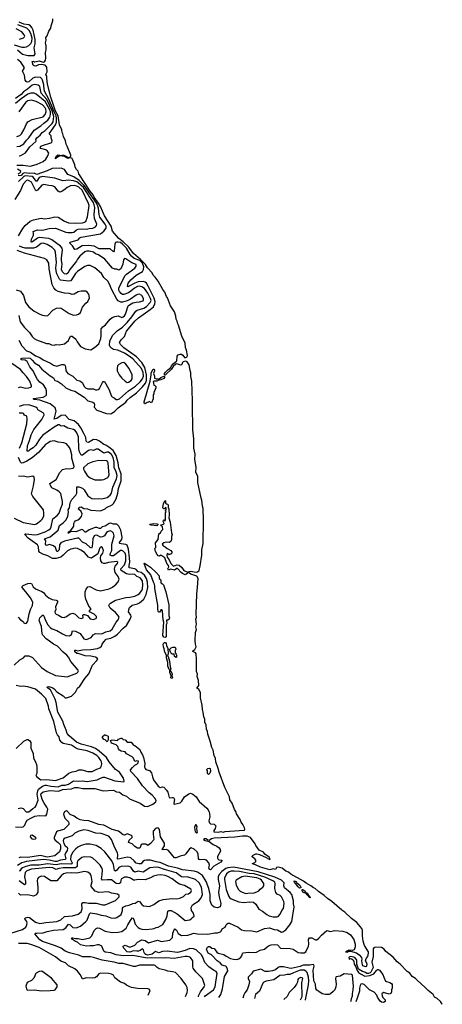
# Model space of a CAD drawing. Extents: x 1443846 to 1577407, y 839182 to 927291.
# Tile 320 of 535: x 1551325 to 1557457, y 839182 to 853483. Entities that reach past the tile are written whole.
import ezdxf

# ---------------------------------------------------------------- set-up
doc = ezdxf.new("R2010")
doc.units = 0

msp = doc.modelspace()

# ---------------------------------------------------------------- linework, layer by layer
at = {"layer": '0CON20XD'}
for points in [[(1554075, 841973), (1554081, 841955), (1554083, 841905), (1554071, 841845), (1554078, 841818), (1554095, 841802), (1554148, 841798), (1554170, 841775), (1554162, 841738), (1554143, 841707), (1554142, 841685), (1554205, 841682), (1554245, 841690), (1554275, 841681), (1554307, 841693), (1554575, 841711), (1554586, 841714), (1554590, 841725), (1554589, 841745), (1554565, 841793), (1554540, 841830), (1554525, 841868), (1554470, 841950), (1554461, 841985), (1554442, 842012), (1554406, 842105), (1554374, 842154), (1554368, 842195), (1554300, 842330), (1554218, 842552), (1554207, 842605), (1554172, 842705), (1554165, 842754), (1554148, 842798), (1554130, 842875), (1554111, 842911), (1554090, 843005), (1554056, 843106), (1554052, 843145), (1554037, 843177), (1554030, 843235), (1554011, 843281), (1554011, 843325), (1553997, 843357), (1553988, 843425), (1553975, 843465), (1553972, 843525), (1553949, 843635), (1553946, 843705), (1553925, 843760), (1553893, 843775), (1553915, 843796), (1553925, 843815), (1553917, 843885), (1553901, 843945), (1553906, 843975), (1553892, 844015), (1553889, 844065), (1553892, 844195), (1553886, 844275), (1553875, 844289), (1553838, 844305), (1553838, 844315), (1553866, 844334), (1553886, 844375), (1553874, 844414), (1553872, 844465), (1553877, 844585), (1553888, 844625), (1553880, 844665), (1553890, 844705), (1553883, 844775), (1553890, 844805), (1553884, 844845), (1553895, 845145), (1553907, 845235), (1553915, 845365), (1553895, 845399), (1553810, 845430), (1553775, 845455), (1553735, 845423), (1553725, 845422), (1553685, 845441), (1553670, 845455), (1553615, 845512), (1553605, 845514), (1553570, 845490), (1553515, 845502), (1553485, 845486), (1553475, 845505), (1553487, 845535), (1553485, 845555), (1553461, 845585), (1553431, 845665), (1553375, 845706), (1553355, 845692), (1553335, 845698), (1553318, 845715), (1553295, 845760), (1553288, 845805), (1553300, 845815), (1553302, 845828), (1553294, 845885), (1553335, 845935), (1553346, 846015), (1553368, 846032), (1553378, 846055), (1553400, 846080), (1553395, 846115), (1553371, 846135), (1553377, 846145), (1553410, 846155), (1553420, 846165), (1553408, 846195), (1553410, 846215), (1553415, 846220), (1553435, 846200), (1553442, 846218), (1553440, 846325), (1553450, 846335), (1553440, 846345), (1553440, 846355), (1553450, 846365), (1553450, 846395), (1553442, 846398), (1553425, 846378), (1553415, 846378), (1553404, 846395), (1553413, 846455), (1553435, 846500), (1553440, 846495), (1553442, 846462), (1553455, 846450), (1553468, 846448), (1553480, 846435), (1553480, 846395), (1553488, 846385), (1553492, 846285), (1553488, 846248), (1553506, 846186), (1553528, 846028), (1553538, 846005), (1553528, 845975), (1553528, 845935), (1553517, 845903), (1553495, 845888), (1553455, 845897), (1553414, 845886), (1553393, 845865), (1553405, 845842), (1553435, 845828), (1553465, 845802), (1553520, 845775), (1553532, 845755), (1553530, 845735), (1553518, 845722), (1553505, 845720), (1553495, 845710), (1553465, 845730), (1553460, 845705), (1553466, 845675), (1553496, 845636), (1553517, 845585), (1553555, 845548), (1553607, 845563), (1553639, 845559), (1553679, 845529), (1553708, 845485), (1553765, 845459), (1553775, 845457), (1553782, 845468), (1553805, 845474), (1553885, 845458), (1553905, 845463), (1553928, 845485), (1553945, 845551), (1553967, 845705), (1553967, 845783), (1553987, 845875), (1553990, 846215), (1553988, 846385), (1553977, 846417), (1553969, 846505), (1553957, 846535), (1553912, 846762), (1553909, 846855), (1553883, 846905), (1553887, 846985), (1553867, 847095), (1553869, 847175), (1553852, 847262), (1553852, 847395), (1553836, 847525), (1553830, 847895), (1553829, 848145), (1553822, 848175), (1553822, 848235), (1553810, 848305), (1553808, 848355), (1553797, 848387), (1553785, 848469), (1553756, 848516), (1553735, 848525), (1553699, 848515), (1553689, 848505), (1553676, 848474), (1553665, 848466), (1553605, 848483), (1553591, 848479), (1553552, 848448), (1553526, 848405), (1553445, 848330), (1553435, 848322), (1553425, 848325), (1553427, 848345), (1553441, 848365), (1553473, 848397), (1553520, 848430), (1553528, 848455), (1553553, 848487), (1553605, 848530), (1553612, 848595), (1553624, 848616), (1553655, 848626), (1553675, 848624), (1553692, 848612), (1553716, 848576), (1553735, 848578), (1553755, 848588), (1553759, 848605), (1553745, 848685), (1553733, 848723), (1553724, 848785), (1553679, 848889), (1553631, 849045), (1553618, 849068), (1553611, 849105), (1553594, 849135), (1553590, 849175), (1553569, 849239), (1553515, 849325), (1553470, 849445), (1553455, 849465), (1553431, 849525), (1553400, 849565), (1553334, 849685), (1553291, 849745), (1553263, 849773), (1553245, 849806), (1553180, 849880), (1553148, 849928), (1553080, 850000), (1552977, 850087), (1552909, 850179), (1552827, 850257), (1552765, 850305), (1552671, 850411), (1552650, 850485), (1552554, 850635), (1552498, 850768), (1552470, 850820), (1552407, 850905), (1552389, 850939), (1552345, 850993), (1552184, 851244), (1552175, 851283), (1552149, 851309), (1552131, 851341), (1552125, 851376), (1552092, 851455), (1552085, 851466), (1552051, 851481), (1552065, 851499), (1552066, 851515), (1552015, 851645), (1551998, 851675), (1551991, 851725), (1551961, 851785), (1551952, 851825), (1551940, 851845), (1551937, 851885), (1551901, 851955), (1551882, 852085), (1551844, 852155), (1551775, 852360), (1551727, 852545), (1551716, 852636), (1551718, 852665), (1551706, 852685), (1551722, 852728), (1551716, 852796), (1551695, 852821), (1551635, 852830), (1551595, 852827), (1551560, 852810), (1551534, 852814), (1551522, 852825), (1551505, 852877), (1551525, 852880), (1551535, 852870), (1551545, 852870), (1551605, 852885), (1551665, 852864), (1551685, 852872), (1551697, 852893), (1551704, 852925), (1551698, 853005), (1551707, 853045), (1551707, 853105), (1551697, 853145), (1551709, 853185), (1551704, 853226), (1551725, 853250), (1551746, 853315), (1551775, 853362), (1551780, 853395), (1551807, 853465), (1551804, 853494)], [(1551246, 853116), (1551355, 853085), (1551395, 853083), (1551425, 853090), (1551455, 853110), (1551485, 853136), (1551500, 853165), (1551504, 853215), (1551487, 853285), (1551463, 853325), (1551428, 853358), (1551298, 853408)], [(1551321, 853201), (1551381, 853219), (1551395, 853235), (1551397, 853245), (1551388, 853265), (1551355, 853305), (1551275, 853352)], [(1551295, 853043), (1551365, 852983), (1551445, 852964), (1551521, 852961), (1551535, 852965), (1551547, 852985), (1551535, 853075), (1551548, 853132), (1551550, 853195), (1551519, 853329), (1551501, 853371), (1551480, 853395), (1551455, 853409), (1551385, 853418), (1551315, 853449)], [(1551285, 851372), (1551375, 851371), (1551475, 851356), (1551528, 851372), (1551576, 851385), (1551665, 851423), (1551705, 851457), (1551735, 851505), (1551745, 851545), (1551729, 851575), (1551705, 851591), (1551631, 851611), (1551621, 851625), (1551637, 851645), (1551655, 851655), (1551776, 851694), (1551789, 851705), (1551794, 851725), (1551779, 851765), (1551782, 851795), (1551753, 851825), (1551846, 851954), (1551858, 851995), (1551860, 852055), (1551854, 852085), (1551824, 852144), (1551749, 852329), (1551689, 852435), (1551681, 852465), (1551675, 852535), (1551654, 852605), (1551644, 852625), (1551625, 852642), (1551555, 852649), (1551515, 852632), (1551455, 852579), (1551435, 852578), (1551418, 852585), (1551402, 852605), (1551393, 852675), (1551365, 852735), (1551391, 852775), (1551388, 852795), (1551340, 852865), (1551293, 852903)], [(1551315, 851507), (1551339, 851511), (1551410, 851550), (1551472, 851635), (1551560, 851715), (1551565, 851725), (1551560, 851745), (1551572, 851765), (1551623, 851805), (1551653, 851845), (1551695, 851876), (1551795, 851974), (1551810, 852000), (1551820, 852075), (1551795, 852157), (1551717, 852325), (1551638, 852418), (1551615, 852511), (1551593, 852533), (1551545, 852542), (1551505, 852533), (1551437, 852473), (1551382, 852435), (1551344, 852395), (1551265, 852338)], [(1551285, 851642), (1551325, 851645), (1551385, 851680), (1551425, 851735), (1551457, 851765), (1551533, 851877), (1551629, 851941), (1551675, 851982), (1551735, 852025), (1551763, 852067), (1551773, 852107), (1551770, 852145), (1551755, 852184), (1551695, 852294), (1551565, 852400), (1551535, 852415), (1551485, 852414), (1551445, 852402), (1551345, 852333), (1551265, 852266)], [(1551285, 851787), (1551325, 851802), (1551349, 851825), (1551385, 851881), (1551421, 851969), (1551442, 851998), (1551505, 852033), (1551665, 852074), (1551696, 852105), (1551709, 852145), (1551705, 852185), (1551695, 852205), (1551657, 852245), (1551565, 852297), (1551495, 852316), (1551445, 852306), (1551413, 852285), (1551314, 852145)], [(1551845, 851460), (1551844, 851475), (1551857, 851505), (1551885, 851518), (1551904, 851515), (1551905, 851510), (1551935, 851517), (1551966, 851515), (1552044, 851475), (1552025, 851468), (1551976, 851496), (1551905, 851505), (1551861, 851479), (1551845, 851460)], [(1551591, 847989), (1551665, 848000), (1551711, 848025), (1551715, 848035), (1551712, 848095), (1551702, 848125), (1551669, 848179), (1551615, 848218), (1551583, 848255), (1551516, 848386), (1551472, 848442), (1551435, 848521), (1551405, 848536), (1551347, 848545), (1551341, 848555), (1551361, 848569), (1551449, 848571), (1551475, 848565), (1551505, 848540), (1551539, 848499), (1551595, 848465), (1551645, 848409), (1551765, 848309), (1551813, 848283), (1551835, 848241), (1551875, 848232), (1551931, 848195), (1551995, 848138), (1552066, 848104), (1552127, 848087), (1552262, 848002), (1552315, 847949), (1552386, 847926), (1552404, 847915), (1552410, 847895), (1552404, 847855), (1552445, 847813), (1552585, 847763), (1552635, 847758), (1552655, 847763), (1552707, 847795), (1552755, 847845), (1552865, 847930), (1552884, 847955), (1552929, 847995), (1553018, 848062), (1553105, 848149), (1553149, 848205), (1553165, 848245), (1553167, 848325), (1553140, 848430), (1553097, 848505), (1553018, 848588), (1552838, 848715), (1552788, 848765), (1552773, 848795), (1552795, 848835), (1552845, 848884), (1552875, 848958), (1552999, 849111), (1553047, 849155), (1553218, 849275), (1553265, 849315), (1553288, 849355), (1553292, 849385), (1553278, 849438), (1553190, 849615), (1553165, 849654), (1553145, 849670), (1553119, 849679), (1553045, 849675), (1552995, 849655), (1552905, 849606), (1552895, 849602), (1552887, 849607), (1552901, 849655), (1552938, 849705), (1553016, 849774), (1553106, 849825), (1553122, 849855), (1553124, 849895), (1553105, 849945), (1553069, 849985), (1552985, 850015), (1552949, 850049), (1552927, 850075), (1552876, 850165), (1552817, 850225), (1552785, 850245), (1552755, 850252), (1552735, 850253), (1552716, 850245), (1552707, 850225), (1552695, 850125), (1552685, 850110), (1552635, 850154), (1552477, 850155), (1552405, 850192), (1552327, 850203), (1552232, 850198), (1552155, 850151), (1552125, 850144), (1552090, 850200), (1552051, 850235), (1552059, 850251), (1552175, 850285), (1552199, 850315), (1552215, 850324), (1552496, 850374), (1552547, 850413), (1552577, 850453), (1552577, 850485), (1552567, 850515), (1552487, 850617), (1552477, 850655), (1552470, 850745), (1552445, 850812), (1552260, 851075), (1552186, 851146), (1552109, 851199), (1552023, 851235), (1551975, 851305), (1551925, 851326), (1551795, 851324), (1551722, 851288), (1551575, 851234), (1551535, 851253), (1551461, 851249), (1551395, 851257), (1551371, 851249), (1551345, 851219), (1551326, 851216), (1551302, 851222)], [(1551301, 851245), (1551336, 851264), (1551342, 851285), (1551294, 851314)], [(1551310, 848830), (1551355, 848747), (1551423, 848673), (1551482, 848652), (1551555, 848602), (1551615, 848579), (1551665, 848542), (1551773, 848493), (1551815, 848467), (1551865, 848453), (1551935, 848476), (1551975, 848475), (1551991, 848445), (1551994, 848384), (1552025, 848346), (1552095, 848306), (1552156, 848246), (1552195, 848236), (1552232, 848212), (1552265, 848151), (1552278, 848138), (1552315, 848123), (1552395, 848124), (1552425, 848109), (1552445, 848106), (1552465, 848112), (1552482, 848128), (1552525, 848213), (1552535, 848226), (1552555, 848230), (1552620, 848115), (1552655, 848014), (1552665, 848004), (1552695, 847993), (1552725, 847968), (1552746, 847966), (1552772, 847975), (1552905, 848091), (1553005, 848160), (1553075, 848224), (1553105, 848265), (1553120, 848305), (1553115, 848359), (1553094, 848415), (1552964, 848555), (1552898, 848608), (1552845, 848642), (1552748, 848682), (1552685, 848693), (1552655, 848713), (1552635, 848734), (1552628, 848755), (1552634, 848815), (1552672, 848898), (1552737, 848963), (1552815, 849018), (1552885, 849085), (1552952, 849165), (1553011, 849249), (1553028, 849262), (1553125, 849295), (1553165, 849319), (1553220, 849375), (1553230, 849405), (1553223, 849435), (1553185, 849512), (1553135, 849578), (1553095, 849605), (1553065, 849612), (1553035, 849607), (1552990, 849585), (1552938, 849542), (1552903, 849517), (1552835, 849492), (1552815, 849491), (1552795, 849504), (1552774, 849535), (1552765, 849555), (1552765, 849585), (1552849, 849761), (1552874, 849786), (1552993, 849875), (1553017, 849905), (1553015, 849926), (1552951, 849951), (1552865, 850011), (1552846, 850014), (1552833, 849995), (1552820, 849930), (1552794, 849865), (1552765, 849846), (1552735, 849858), (1552705, 849858), (1552671, 849875), (1552559, 850005), (1552466, 850066), (1552423, 850083), (1552395, 850107), (1552335, 850122), (1552295, 850119), (1552270, 850110), (1552195, 850050), (1552163, 850007), (1552149, 849975), (1552054, 849855), (1552025, 849801), (1552005, 849785), (1551975, 849791), (1551945, 849822), (1551932, 849855), (1551943, 849933), (1551932, 849985), (1551931, 850025), (1551945, 850135), (1551939, 850165), (1551915, 850195), (1551792, 850285), (1551745, 850304), (1551605, 850319), (1551581, 850309), (1551511, 850255), (1551495, 850250), (1551490, 850255), (1551497, 850295), (1551526, 850355), (1551527, 850377), (1551518, 850405), (1551585, 850433), (1551645, 850425), (1551675, 850432), (1551752, 850452), (1551845, 850457), (1551995, 850397), (1552025, 850390), (1552085, 850391), (1552111, 850399), (1552151, 850429), (1552175, 850439), (1552227, 850447), (1552295, 850441), (1552335, 850452), (1552385, 850456), (1552424, 850475), (1552440, 850495), (1552442, 850515), (1552411, 850595), (1552406, 850655), (1552413, 850755), (1552406, 850795), (1552389, 850835), (1552249, 851045), (1552175, 851115), (1552155, 851128), (1552105, 851143), (1552035, 851151), (1551952, 851142), (1551835, 851179), (1551655, 851207), (1551605, 851189), (1551575, 851138), (1551565, 851137), (1551525, 851189), (1551505, 851204), (1551405, 851217), (1551385, 851207), (1551308, 851135)], [(1551307, 850345), (1551368, 850452), (1551405, 850496), (1551475, 850557), (1551525, 850577), (1551635, 850601), (1551685, 850591), (1551755, 850600), (1551835, 850621), (1551885, 850613), (1551974, 850555), (1552035, 850534), (1552135, 850526), (1552235, 850533), (1552265, 850541), (1552285, 850554), (1552308, 850622), (1552332, 850785), (1552324, 850815), (1552230, 851005), (1552185, 851050), (1552155, 851065), (1552115, 851073), (1552061, 851069), (1552013, 851047), (1551983, 851023), (1551935, 850986), (1551905, 850979), (1551883, 850993), (1551832, 851055), (1551795, 851069), (1551745, 851073), (1551675, 851091), (1551645, 851081), (1551585, 851009), (1551565, 850998), (1551555, 851005), (1551495, 851121), (1551464, 851145), (1551445, 851151), (1551425, 851149), (1551373, 851095), (1551336, 851004), (1551255, 850872)], [(1552825, 849165), (1552845, 849180), (1552862, 849205), (1552899, 849325), (1552916, 849344), (1552965, 849371), (1553015, 849382), (1553065, 849385), (1553115, 849401), (1553122, 849415), (1553122, 849435), (1553095, 849477), (1553065, 849495), (1553035, 849492), (1553015, 849484), (1552934, 849426), (1552885, 849399), (1552815, 849381), (1552792, 849382), (1552752, 849402), (1552732, 849422), (1552660, 849560), (1552623, 849653), (1552602, 849685), (1552545, 849740), (1552512, 849795), (1552415, 849879), (1552345, 849914), (1552310, 849915), (1552272, 849898), (1552165, 849825), (1552135, 849795), (1552065, 849690), (1552035, 849684), (1551915, 849702), (1551903, 849713), (1551864, 849794), (1551852, 849835), (1551850, 849880), (1551860, 849955), (1551845, 850109), (1551834, 850135), (1551794, 850175), (1551725, 850220), (1551665, 850239), (1551635, 850233), (1551570, 850180), (1551526, 850164), (1551405, 850166), (1551357, 850177), (1551324, 850195)], [(1551275, 849558), (1551335, 849541), (1551380, 849475), (1551411, 849375), (1551455, 849315), (1551535, 849252), (1551615, 849208), (1551655, 849191), (1551715, 849180), (1551735, 849188), (1551804, 849266), (1551860, 849295), (1551895, 849300), (1551925, 849293), (1552042, 849215), (1552104, 849194), (1552150, 849195), (1552178, 849205), (1552205, 849228), (1552234, 849306), (1552286, 849364), (1552315, 849392), (1552336, 849445), (1552328, 849495), (1552304, 849524), (1552285, 849538), (1552265, 849542), (1552215, 849542), (1552175, 849529), (1552117, 849497), (1552085, 849490), (1552045, 849504), (1551975, 849511), (1551885, 849536), (1551847, 849557), (1551818, 849588), (1551798, 849638), (1551750, 849865), (1551745, 849945), (1551716, 849995), (1551685, 850016), (1551395, 850090), (1551290, 850130)], [(1551310, 849185), (1551333, 849093), (1551395, 849014), (1551469, 848939), (1551504, 848884), (1551535, 848854), (1551570, 848835), (1551715, 848782), (1551745, 848778), (1551785, 848762), (1551825, 848758), (1551855, 848766), (1551895, 848762), (1551975, 848776), (1552033, 848825), (1552064, 848885), (1552085, 848888), (1552141, 848845), (1552157, 848805), (1552205, 848736), (1552275, 848701), (1552355, 848686), (1552410, 848720), (1552472, 848775), (1552502, 848855), (1552509, 848895), (1552506, 848995), (1552529, 849021), (1552571, 849049), (1552635, 849135), (1552665, 849159), (1552706, 849174), (1552755, 849180), (1552805, 849159), (1552825, 849165)], [(1551308, 848142), (1551335, 848150), (1551405, 848132), (1551455, 848137), (1551481, 848145), (1551494, 848155), (1551496, 848165), (1551472, 848235), (1551425, 848303), (1551373, 848353), (1551335, 848403), (1551210, 848490)], [(1552885, 848216), (1552905, 848220), (1552940, 848245), (1552956, 848265), (1552956, 848326), (1552912, 848415), (1552865, 848479), (1552835, 848503), (1552805, 848499), (1552762, 848475), (1552744, 848456), (1552737, 848415), (1552741, 848385), (1552770, 848325), (1552806, 848275), (1552855, 848232), (1552885, 848216)], [(1553145, 847903), (1553132, 847912), (1553131, 847935), (1553218, 848235), (1553232, 848325), (1553230, 848355), (1553260, 848405), (1553275, 848408), (1553279, 848385), (1553268, 848345), (1553279, 848305), (1553279, 848275), (1553304, 848266), (1553328, 848268), (1553345, 848260), (1553373, 848287), (1553415, 848304), (1553425, 848300), (1553426, 848284), (1553418, 848272), (1553375, 848251), (1553345, 848249), (1553315, 848234), (1553275, 848233), (1553262, 848228), (1553270, 848175), (1553288, 848168), (1553298, 848155), (1553298, 848135), (1553273, 848067), (1553272, 848048), (1553260, 848035), (1553262, 847975), (1553235, 847920), (1553205, 847940), (1553192, 847928), (1553175, 847923), (1553145, 847903)], [(1551304, 842026), (1551343, 842037), (1551376, 842026), (1551420, 841980), (1551455, 841979), (1551515, 842026), (1551550, 842045), (1551560, 842060), (1551594, 842145), (1551578, 842235), (1551587, 842283), (1551598, 842305), (1551655, 842349), (1551695, 842364), (1551715, 842366), (1551775, 842353), (1551885, 842341), (1551935, 842364), (1551985, 842366), (1552035, 842380), (1552105, 842426), (1552185, 842423), (1552235, 842430), (1552305, 842417), (1552448, 842442), (1552495, 842469), (1552535, 842481), (1552555, 842479), (1552705, 842428), (1552835, 842416), (1552842, 842425), (1552832, 842465), (1552775, 842553), (1552715, 842595), (1552625, 842705), (1552585, 842768), (1552480, 842860), (1552425, 842896), (1552365, 842922), (1552215, 842963), (1552150, 842990), (1552041, 843081), (1552012, 843115), (1552000, 843165), (1551964, 843244), (1551950, 843295), (1551880, 843425), (1551856, 843565), (1551839, 843615), (1551771, 843751), (1551720, 843785), (1551727, 843795), (1551745, 843796), (1551805, 843779), (1551826, 843765), (1551865, 843722), (1551954, 843664), (1551984, 843635), (1552004, 843634), (1552075, 843656), (1552133, 843717), (1552165, 843773), (1552195, 843804), (1552270, 843915), (1552327, 843983), (1552381, 844109), (1552446, 844175), (1552457, 844195), (1552450, 844210), (1552425, 844226), (1552355, 844239), (1552275, 844242), (1552175, 844276), (1552155, 844276), (1552124, 844304), (1552124, 844325), (1552137, 844327), (1552165, 844314), (1552235, 844330), (1552355, 844335), (1552455, 844349), (1552489, 844365), (1552514, 844385), (1552521, 844415), (1552545, 844449), (1552581, 844485), (1552597, 844493), (1552648, 844502), (1552703, 844527), (1552745, 844558), (1552825, 844645), (1552874, 844686), (1552926, 844774), (1552942, 844815), (1552939, 844835), (1552905, 844885), (1552906, 844914), (1552920, 844945), (1552959, 844981), (1553035, 845001), (1553061, 845015), (1553124, 845066), (1553161, 845135), (1553183, 845235), (1553179, 845315), (1553163, 845365), (1553136, 845415), (1553087, 845455), (1553046, 845466), (1553016, 845496), (1552995, 845507), (1552911, 845521), (1552911, 845555), (1552925, 845605), (1552918, 845668), (1552902, 845795), (1552885, 845850), (1552865, 845862), (1552795, 845868), (1552776, 845875), (1552769, 845885), (1552805, 845935), (1552810, 845965), (1552791, 846071), (1552764, 846125), (1552735, 846157), (1552685, 846158), (1552645, 846170), (1552625, 846168), (1552565, 846128), (1552523, 846115), (1552495, 846094), (1552485, 846091), (1552445, 846107), (1552422, 846108), (1552335, 846075), (1552285, 846038), (1552275, 846039), (1552242, 846072), (1552225, 846079), (1552140, 846045), (1552070, 846050), (1552034, 846024), (1552026, 846026), (1552034, 846045), (1552065, 846066), (1552111, 846125), (1552112, 846165), (1552120, 846185), (1552136, 846204), (1552169, 846221), (1552191, 846235), (1552219, 846265), (1552231, 846305), (1552218, 846338), (1552176, 846375), (1552184, 846395), (1552195, 846404), (1552215, 846408), (1552256, 846386), (1552309, 846379), (1552355, 846358), (1552495, 846350), (1552565, 846380), (1552585, 846396), (1552665, 846435), (1552685, 846455), (1552725, 846522), (1552749, 846605), (1552758, 846675), (1552795, 846785), (1552797, 846885), (1552763, 846975), (1552755, 847045), (1552726, 847155), (1552681, 847225), (1552616, 847276), (1552575, 847302), (1552545, 847314), (1552485, 847363), (1552445, 847383), (1552396, 847384), (1552325, 847344), (1552298, 847345), (1552289, 847365), (1552282, 847415), (1552257, 847475), (1552214, 847554), (1552177, 847605), (1552115, 847655), (1552043, 847675), (1551985, 847737), (1551925, 847734), (1551865, 847693), (1551823, 847683), (1551852, 847795), (1551838, 847848), (1551766, 847906), (1551618, 847958), (1551535, 847966), (1551520, 847975), (1551535, 847982), (1551591, 847989)], [(1552725, 846915), (1552697, 846977), (1552697, 847055), (1552680, 847125), (1552655, 847167), (1552615, 847201), (1552588, 847202), (1552545, 847186), (1552465, 847245), (1552435, 847245), (1552395, 847228), (1552355, 847234), (1552325, 847227), (1552235, 847160), (1552215, 847158), (1552190, 847205), (1552181, 847251), (1552180, 847425), (1552155, 847482), (1552128, 847518), (1552105, 847533), (1552025, 847552), (1551965, 847584), (1551925, 847581), (1551899, 847599), (1551885, 847600), (1551823, 847565), (1551660, 847450), (1551610, 847390), (1551558, 847302), (1551520, 847265), (1551472, 847238), (1551454, 847215), (1551435, 847215), (1551438, 847295), (1551469, 847371), (1551489, 847455), (1551529, 847531), (1551647, 847675), (1551678, 847745), (1551674, 847765), (1551665, 847775), (1551587, 847815), (1551585, 847838), (1551560, 847855), (1551455, 847890), (1551375, 847885), (1551315, 847863)], [(1551322, 847258), (1551355, 847335), (1551426, 847615), (1551433, 847685), (1551426, 847726), (1551395, 847739), (1551378, 847765), (1551365, 847770), (1551315, 847768)], [(1551301, 844805), (1551334, 844765), (1551373, 844743), (1551386, 844725), (1551405, 844714), (1551425, 844717), (1551444, 844746), (1551462, 844855), (1551480, 844915), (1551509, 844975), (1551515, 845025), (1551480, 845085), (1551414, 845174), (1551360, 845235), (1551361, 845249), (1551374, 845266), (1551445, 845296), (1551475, 845300), (1551495, 845292), (1551521, 845245), (1551554, 845215), (1551645, 845179), (1551668, 845165), (1551700, 845125), (1551746, 845085), (1551795, 845062), (1551855, 845052), (1551871, 845041), (1551874, 845025), (1551846, 844955), (1551847, 844915), (1551832, 844885), (1551838, 844865), (1551855, 844849), (1551890, 844835), (1551935, 844806), (1551972, 844802), (1552006, 844815), (1552055, 844856), (1552095, 844864), (1552129, 844849), (1552185, 844796), (1552215, 844784), (1552244, 844795), (1552240, 844835), (1552248, 844842), (1552265, 844843), (1552309, 844829), (1552345, 844781), (1552395, 844773), (1552438, 844792), (1552439, 844815), (1552407, 844847), (1552339, 844885), (1552339, 844895), (1552360, 844925), (1552326, 844966), (1552282, 845065), (1552273, 845115), (1552274, 845175), (1552287, 845213), (1552315, 845247), (1552340, 845250), (1552435, 845202), (1552495, 845190), (1552625, 845216), (1552670, 845240), (1552726, 845284), (1552753, 845317), (1552767, 845355), (1552755, 845395), (1552710, 845455), (1552700, 845505), (1552712, 845548), (1552746, 845585), (1552751, 845605), (1552734, 845614), (1552615, 845598), (1552565, 845583), (1552544, 845584), (1552523, 845595), (1552502, 845625), (1552496, 845665), (1552504, 845696), (1552530, 845735), (1552543, 845775), (1552525, 845814), (1552508, 845825), (1552495, 845824), (1552488, 845812), (1552457, 845723), (1552365, 845664), (1552345, 845665), (1552325, 845675), (1552264, 845744), (1552210, 845780), (1552165, 845802), (1552135, 845809), (1552065, 845795), (1552019, 845771), (1551956, 845704), (1551922, 845678), (1551855, 845655), (1551799, 845659), (1551732, 845695), (1551660, 845720), (1551618, 845745), (1551604, 845765), (1551595, 845825), (1551582, 845855), (1551447, 845955), (1551401, 846005), (1551404, 846015), (1551415, 846017), (1551543, 846003), (1551585, 846008), (1551694, 846046), (1551745, 846073), (1551770, 846095), (1551781, 846115), (1551807, 846233), (1551869, 846281), (1551895, 846315), (1551920, 846390), (1551948, 846445), (1551946, 846485), (1551928, 846578), (1551920, 846600), (1551898, 846625), (1551865, 846649), (1551792, 846685), (1551765, 846728), (1551764, 846745), (1551855, 846806), (1551908, 846905), (1551945, 846950), (1552005, 846963), (1552050, 846960), (1552095, 846969), (1552109, 846975), (1552114, 846996), (1552083, 847113), (1552083, 847164), (1552061, 847235), (1552045, 847268), (1552002, 847322), (1551965, 847337), (1551885, 847349), (1551823, 847367), (1551765, 847357), (1551734, 847334), (1551705, 847318), (1551597, 847195), (1551505, 847118), (1551428, 847072), (1551375, 847046), (1551353, 847043), (1551336, 847056), (1551305, 847125)], [(1552515, 846799), (1552545, 846803), (1552605, 846834), (1552625, 846870), (1552607, 847045), (1552597, 847065), (1552585, 847074), (1552475, 847080), (1552385, 847060), (1552315, 847032), (1552252, 846975), (1552249, 846955), (1552266, 846925), (1552306, 846865), (1552345, 846828), (1552415, 846802), (1552515, 846799)], [(1551245, 844109), (1551325, 844185), (1551382, 844215), (1551405, 844242), (1551455, 844246), (1551508, 844218), (1551643, 844073), (1551725, 844014), (1551845, 843960), (1551975, 843942), (1552015, 843938), (1552155, 843992), (1552168, 844005), (1552176, 844025), (1552173, 844035), (1552069, 844159), (1552032, 844225), (1552008, 844255), (1551955, 844295), (1551875, 844385), (1551815, 844411), (1551755, 844455), (1551711, 844491), (1551662, 844545), (1551653, 844565), (1551642, 844672), (1551606, 844755), (1551615, 844797), (1551650, 844830), (1551665, 844837), (1551682, 844812), (1551698, 844755), (1551735, 844695), (1551772, 844652), (1551795, 844636), (1551865, 844611), (1551945, 844564), (1551995, 844541), (1552045, 844536), (1552078, 844552), (1552092, 844608), (1552135, 844602), (1552200, 844570), (1552253, 844493), (1552295, 844482), (1552362, 844508), (1552390, 844550), (1552425, 844568), (1552515, 844562), (1552575, 844592), (1552637, 844605), (1552665, 844631), (1552725, 844732), (1552755, 844765), (1552769, 844805), (1552751, 844835), (1552715, 844875), (1552637, 844935), (1552619, 844975), (1552626, 844995), (1552640, 845010), (1552715, 845050), (1552865, 845090), (1552923, 845097), (1552995, 845110), (1553045, 845133), (1553065, 845150), (1553097, 845195), (1553105, 845215), (1553113, 845275), (1553106, 845335), (1553075, 845378), (1553026, 845396), (1552995, 845423), (1552965, 845430), (1552915, 845426), (1552875, 845434), (1552795, 845485), (1552791, 845505), (1552846, 845565), (1552864, 845625), (1552865, 845701), (1552854, 845735), (1552825, 845765), (1552805, 845775), (1552785, 845772), (1552685, 845698), (1552655, 845695), (1552637, 845705), (1552639, 845725), (1552662, 845775), (1552662, 845865), (1552696, 845986), (1552688, 846025), (1552661, 846051), (1552635, 846060), (1552609, 846051), (1552586, 846034), (1552554, 845986), (1552525, 845970), (1552495, 845966), (1552445, 845995), (1552417, 845993), (1552405, 845985), (1552388, 845942), (1552376, 845825), (1552365, 845809), (1552345, 845815), (1552291, 845871), (1552237, 845897), (1552185, 845952), (1552165, 845955), (1551975, 845910), (1551922, 845885), (1551904, 845856), (1551896, 845785), (1551875, 845761), (1551865, 845759), (1551845, 845815), (1551815, 845842), (1551755, 845862), (1551715, 845846), (1551705, 845849), (1551700, 845865), (1551702, 845915), (1551684, 845945), (1551769, 845971), (1551885, 846070), (1551903, 846135), (1551955, 846175), (1551993, 846215), (1552022, 846268), (1552035, 846335), (1552026, 846365), (1552046, 846395), (1552056, 846465), (1552081, 846515), (1552137, 846575), (1552152, 846605), (1552152, 846698), (1552185, 846699), (1552235, 846681), (1552260, 846655), (1552315, 846567), (1552370, 846530), (1552405, 846522), (1552475, 846529), (1552515, 846525), (1552595, 846545), (1552635, 846575), (1552655, 846604), (1552675, 846695), (1552731, 846815), (1552739, 846865), (1552725, 846915)], [(1551245, 846241), (1551375, 846178), (1551537, 846153), (1551569, 846161), (1551631, 846209), (1551655, 846235), (1551676, 846275), (1551677, 846315), (1551670, 846365), (1551515, 846559), (1551494, 846595), (1551523, 846715), (1551537, 846805), (1551535, 846838), (1551515, 846852), (1551445, 846838), (1551375, 846852), (1551305, 846849)], [(1553315, 846133), (1553231, 846141), (1553217, 846145), (1553213, 846155), (1553266, 846166), (1553313, 846163), (1553327, 846155), (1553329, 846145), (1553315, 846133)], [(1553435, 844512), (1553415, 844516), (1553403, 844537), (1553414, 844735), (1553406, 844766), (1553398, 844895), (1553385, 844910), (1553375, 844910), (1553370, 844895), (1553355, 844880), (1553345, 844880), (1553335, 844890), (1553329, 844925), (1553330, 844980), (1553285, 845220), (1553287, 845255), (1553280, 845285), (1553264, 845315), (1553228, 845418), (1553166, 845495), (1553130, 845585), (1553135, 845590), (1553225, 845533), (1553307, 845455), (1553348, 845405), (1553348, 845365), (1553370, 845350), (1553375, 845338), (1553372, 845302), (1553399, 845289), (1553410, 845275), (1553446, 845175), (1553488, 844985), (1553491, 844849), (1553488, 844825), (1553497, 844795), (1553492, 844778), (1553475, 844760), (1553455, 844760), (1553453, 844753), (1553460, 844715), (1553450, 844695), (1553448, 844575), (1553452, 844545), (1553448, 844522), (1553435, 844512)], [(1553525, 843916), (1553518, 843925), (1553522, 843955), (1553505, 844000), (1553502, 844035), (1553494, 844044), (1553476, 844096), (1553473, 844145), (1553453, 844215), (1553453, 844253), (1553429, 844295), (1553423, 844343), (1553411, 844375), (1553406, 844415), (1553409, 844425), (1553425, 844439), (1553438, 844438), (1553451, 844425), (1553454, 844394), (1553472, 844352), (1553478, 844275), (1553470, 844245), (1553480, 844235), (1553500, 844165), (1553506, 844085), (1553516, 844055), (1553510, 844025), (1553522, 844015), (1553536, 843975), (1553530, 843955), (1553541, 843935), (1553535, 843917), (1553525, 843916)], [(1553595, 844220), (1553570, 844235), (1553568, 844268), (1553538, 844268), (1553518, 844285), (1553500, 844335), (1553522, 844358), (1553545, 844368), (1553575, 844368), (1553585, 844360), (1553588, 844335), (1553580, 844325), (1553580, 844285), (1553597, 844267), (1553600, 844255), (1553600, 844225), (1553595, 844220)], [(1551273, 842897), (1551385, 843006), (1551431, 843029), (1551445, 843029), (1551467, 843015), (1551484, 842984), (1551486, 842905), (1551520, 842825), (1551523, 842755), (1551554, 842704), (1551566, 842666), (1551573, 842633), (1551573, 842535), (1551558, 842505), (1551573, 842485), (1551633, 842443), (1551715, 842446), (1551845, 842433), (1551955, 842472), (1552040, 842540), (1552085, 842558), (1552145, 842567), (1552185, 842587), (1552225, 842588), (1552315, 842563), (1552375, 842563), (1552445, 842598), (1552495, 842615), (1552506, 842635), (1552515, 842675), (1552511, 842705), (1552501, 842725), (1552475, 842765), (1552445, 842795), (1552385, 842831), (1552302, 842862), (1552175, 842890), (1552135, 842907), (1552075, 842946), (1551955, 842972), (1551934, 842984), (1551905, 843021), (1551895, 843065), (1551871, 843095), (1551858, 843125), (1551822, 843292), (1551749, 843475), (1551742, 843515), (1551704, 843624), (1551639, 843689), (1551555, 843759), (1551445, 843795), (1551375, 843802), (1551335, 843798), (1551271, 843811)], [(1551265, 841761), (1551355, 841757), (1551375, 841761), (1551398, 841782), (1551412, 841825), (1551434, 841855), (1551485, 841888), (1551545, 841915), (1551605, 841924), (1551705, 841919), (1551718, 841942), (1551731, 842015), (1551719, 842045), (1551678, 842102), (1551657, 842145), (1551633, 842227), (1551635, 842245), (1551665, 842270), (1551763, 842287), (1551891, 842279), (1551945, 842301), (1552075, 842313), (1552125, 842331), (1552175, 842330), (1552235, 842319), (1552415, 842318), (1552535, 842284), (1552685, 842295), (1552730, 842270), (1552775, 842263), (1552822, 842225), (1552876, 842205), (1552918, 842168), (1553073, 842103), (1553135, 842062), (1553175, 842056), (1553205, 842064), (1553255, 842091), (1553298, 842125), (1553306, 842144), (1553287, 842177), (1553249, 842219), (1553203, 842253), (1553109, 842355), (1553033, 842463), (1552935, 842565), (1552934, 842586), (1552960, 842620), (1552994, 842656), (1553025, 842670), (1553045, 842690), (1553050, 842715), (1553025, 842720), (1552995, 842710), (1552976, 842756), (1552957, 842775), (1552875, 842822), (1552855, 842850), (1552795, 842861), (1552772, 842875), (1552758, 842895), (1552748, 842928), (1552725, 842950), (1552657, 842977), (1552640, 843015), (1552665, 843023), (1552745, 843012), (1552760, 843035), (1552795, 843050), (1552807, 843047), (1552825, 843030), (1552855, 843022), (1552885, 842990), (1552912, 842992), (1552941, 842991), (1552975, 842948), (1552995, 842940), (1553070, 842885), (1553082, 842845), (1553107, 842807), (1553122, 842765), (1553142, 842682), (1553138, 842625), (1553143, 842605), (1553155, 842593), (1553207, 842577), (1553238, 842545), (1553250, 842485), (1553267, 842445), (1553335, 842350), (1553365, 842333), (1553395, 842340), (1553415, 842337), (1553457, 842295), (1553474, 842264), (1553494, 842185), (1553505, 842179), (1553535, 842188), (1553558, 842185), (1553573, 842155), (1553560, 842105), (1553559, 842095), (1553565, 842089), (1553655, 842109), (1553679, 842131), (1553716, 842194), (1553779, 842241), (1553805, 842248), (1553835, 842234), (1553886, 842195), (1553927, 842127), (1554041, 842031), (1554061, 842005), (1554075, 841973)], [(1552595, 842993), (1552565, 843022), (1552545, 843028), (1552520, 843065), (1552553, 843097), (1552565, 843098), (1552610, 843075), (1552610, 843025), (1552595, 842993)], [(1554065, 842520), (1554050, 842535), (1554050, 842575), (1554040, 842585), (1554040, 842595), (1554055, 842608), (1554075, 842610), (1554087, 842605), (1554093, 842567), (1554085, 842540), (1554065, 842520)], [(1554213, 839282), (1554245, 839327), (1554267, 839407), (1554299, 839585), (1554343, 839667), (1554342, 839695), (1554328, 839725), (1554315, 839736), (1554292, 839742), (1554265, 839751), (1554235, 839785), (1554188, 839815), (1554110, 839900), (1554062, 839925), (1554034, 839985), (1554048, 840012), (1554065, 840022), (1554085, 840021), (1554115, 840000), (1554145, 839991), (1554163, 839973), (1554185, 839938), (1554205, 839925), (1554285, 839906), (1554321, 839881), (1554385, 839849), (1554425, 839838), (1554475, 839835), (1554505, 839842), (1554533, 839865), (1554548, 839885), (1554558, 839922), (1554568, 839932), (1554645, 839939), (1554735, 839934), (1554761, 839939), (1554815, 839969), (1554875, 839981), (1554915, 840018), (1554944, 840036), (1554976, 840046), (1555025, 840052), (1555064, 840044), (1555108, 839998), (1555249, 839991), (1555295, 839982), (1555367, 839937), (1555405, 839930), (1555455, 839931), (1555475, 839945), (1555514, 840025), (1555520, 840055), (1555516, 840125), (1555532, 840148), (1555565, 840149), (1555615, 840121), (1555635, 840120), (1555667, 840143), (1555702, 840188), (1555784, 840256), (1555835, 840241), (1555895, 840253), (1556015, 840243), (1556075, 840224), (1556125, 840192), (1556174, 840125), (1556194, 840056), (1556191, 840015), (1556176, 839974), (1556155, 839966), (1556102, 839968), (1556053, 839943), (1556075, 839938), (1556105, 839952), (1556125, 839953), (1556210, 839930), (1556252, 839902), (1556283, 839863), (1556289, 839845), (1556286, 839814), (1556294, 839755), (1556301, 839745), (1556345, 839731), (1556364, 839735), (1556365, 839771), (1556342, 839815), (1556353, 839847), (1556376, 839875), (1556387, 839925), (1556385, 839945), (1556328, 840038), (1556309, 840099), (1556298, 840175), (1556300, 840255), (1556290, 840285), (1556215, 840372), (1556141, 840431), (1556045, 840521), (1556001, 840551), (1555855, 840677), (1555791, 840721), (1555745, 840765), (1555660, 840820), (1555610, 840865), (1555586, 840876), (1555550, 840905), (1555480, 840940), (1555445, 840969), (1555261, 841071), (1555225, 841104), (1555188, 841118), (1555135, 841162), (1555074, 841176), (1555053, 841167), (1555035, 841138), (1555005, 841149), (1554955, 841136), (1554818, 841175), (1554745, 841210), (1554702, 841222), (1554702, 841228), (1554738, 841242), (1554750, 841255), (1554750, 841275), (1554736, 841296), (1554700, 841325), (1554700, 841335), (1554712, 841348), (1554753, 841367), (1554765, 841370), (1554805, 841360), (1554902, 841315), (1554933, 841293), (1554955, 841287), (1554958, 841292), (1554945, 841318), (1554883, 841363), (1554865, 841391), (1554802, 841422), (1554750, 841490), (1554741, 841515), (1554675, 841605), (1554625, 841625), (1554556, 841626), (1554449, 841611), (1554145, 841596), (1554108, 841585), (1554075, 841563), (1554055, 841568), (1554032, 841585), (1554002, 841585), (1553993, 841575), (1554015, 841561), (1554076, 841546), (1554133, 841503), (1554185, 841479), (1554217, 841455), (1554232, 841432), (1554237, 841405), (1554195, 841328), (1554194, 841305), (1554198, 841295), (1554215, 841283), (1554260, 841275), (1554260, 841265), (1554242, 841245), (1554142, 841188), (1554095, 841134), (1554080, 841140), (1554068, 841165), (1554078, 841205), (1554068, 841238), (1554036, 841275), (1554005, 841288), (1553945, 841280), (1553927, 841287), (1553918, 841298), (1553916, 841364), (1553901, 841395), (1553857, 841437), (1553815, 841453), (1553788, 841442), (1553735, 841366), (1553715, 841348), (1553655, 841336), (1553595, 841310), (1553571, 841311), (1553485, 841418), (1553455, 841432), (1553405, 841427), (1553392, 841432), (1553425, 841485), (1553425, 841525), (1553370, 841615), (1553352, 841722), (1553339, 841739), (1553326, 841746), (1553295, 841736), (1553260, 841695), (1553260, 841655), (1553270, 841575), (1553266, 841564), (1553223, 841517), (1553185, 841489), (1553155, 841508), (1553102, 841508), (1553088, 841502), (1553080, 841475), (1553068, 841452), (1553035, 841449), (1552995, 841473), (1552959, 841515), (1552905, 841534), (1552911, 841565), (1552958, 841605), (1552957, 841625), (1552945, 841635), (1552885, 841658), (1552845, 841641), (1552825, 841645), (1552759, 841695), (1552665, 841722), (1552545, 841786), (1552475, 841793), (1552329, 841849), (1552255, 841853), (1552203, 841863), (1552154, 841884), (1552115, 841916), (1552059, 841939), (1552019, 841985), (1552005, 841991), (1551980, 841985), (1551963, 841965), (1551958, 841945), (1551981, 841885), (1552032, 841835), (1552039, 841815), (1552036, 841794), (1551965, 841720), (1551873, 841697), (1551858, 841685), (1551825, 841605), (1551825, 841585), (1551837, 841567), (1551885, 841534), (1551912, 841505), (1551919, 841485), (1551919, 841441), (1551903, 841397), (1551832, 841338), (1551725, 841318), (1551625, 841342), (1551445, 841315), (1551340, 841320), (1551310, 841310)], [(1553895, 841673), (1553903, 841677), (1553894, 841735), (1553900, 841765), (1553885, 841788), (1553875, 841790), (1553863, 841755), (1553864, 841715), (1553872, 841692), (1553895, 841673)], [(1554005, 839289), (1554015, 839305), (1554137, 839393), (1554162, 839435), (1554191, 839635), (1554177, 839657), (1554135, 839677), (1554071, 839725), (1554009, 839789), (1553979, 839875), (1553965, 839899), (1553885, 839972), (1553845, 839990), (1553795, 839991), (1553725, 839962), (1553614, 839936), (1553465, 839952), (1553395, 839949), (1553345, 839932), (1553295, 839951), (1553245, 839912), (1553185, 839898), (1553155, 839904), (1553142, 839915), (1553131, 839935), (1553122, 839975), (1553105, 839987), (1553075, 839964), (1553051, 839955), (1553023, 839953), (1552975, 839960), (1552925, 839942), (1552883, 839945), (1552833, 840005), (1552827, 840025), (1552855, 840039), (1552924, 840014), (1552962, 840028), (1552997, 840043), (1553035, 840086), (1553095, 840117), (1553145, 840108), (1553195, 840075), (1553325, 840116), (1553383, 840093), (1553504, 840116), (1553544, 840155), (1553549, 840215), (1553564, 840266), (1553575, 840277), (1553599, 840259), (1553625, 840210), (1553675, 840183), (1553765, 840189), (1553815, 840201), (1553845, 840218), (1553905, 840207), (1554055, 840200), (1554155, 840222), (1554195, 840221), (1554238, 840235), (1554249, 840245), (1554265, 840280), (1554308, 840305), (1554320, 840335), (1554335, 840352), (1554348, 840362), (1554369, 840359), (1554494, 840304), (1554542, 840262), (1554585, 840252), (1554695, 840251), (1554765, 840235), (1554875, 840284), (1554951, 840291), (1555018, 840268), (1555065, 840265), (1555125, 840229), (1555145, 840236), (1555185, 840263), (1555245, 840335), (1555275, 840385), (1555307, 840597), (1555296, 840644), (1555296, 840685), (1555272, 840775), (1555250, 840805), (1555167, 840875), (1555157, 840905), (1555163, 840945), (1555123, 840983), (1555025, 841031), (1554785, 841108), (1554425, 841173), (1554345, 841165), (1554315, 841153), (1554260, 841110), (1554220, 841070), (1554203, 841035), (1554203, 840995), (1554223, 840905), (1554209, 840805), (1554218, 840745), (1554244, 840646), (1554235, 840600), (1554195, 840584), (1554148, 840595), (1554111, 840621), (1554090, 840685), (1554087, 840775), (1554067, 840865), (1554031, 840965), (1553975, 841054), (1553903, 841103), (1553857, 841117), (1553685, 841134), (1553615, 841159), (1553485, 841190), (1553361, 841241), (1553305, 841250), (1553224, 841275), (1553165, 841277), (1553135, 841271), (1553112, 841258), (1553085, 841222), (1553055, 841222), (1553015, 841234), (1552986, 841266), (1552935, 841308), (1552895, 841318), (1552841, 841311), (1552755, 841292), (1552746, 841296), (1552750, 841355), (1552745, 841384), (1552705, 841455), (1552656, 841575), (1552619, 841625), (1552505, 841662), (1552427, 841667), (1552317, 841707), (1552255, 841717), (1552182, 841698), (1552125, 841667), (1552085, 841631), (1551985, 841595), (1551961, 841579), (1551954, 841555), (1551965, 841516), (1551985, 841485), (1552011, 841465), (1552018, 841445), (1552014, 841416), (1551992, 841385), (1551980, 841355), (1551996, 841294), (1551985, 841285), (1551915, 841274), (1551865, 841256), (1551835, 841258), (1551755, 841278), (1551665, 841285), (1551424, 841256), (1551355, 841237), (1551293, 841197)], [(1551525, 841579), (1551555, 841584), (1551562, 841595), (1551554, 841605), (1551505, 841638), (1551481, 841635), (1551477, 841615), (1551501, 841585), (1551525, 841579)], [(1553918, 839292), (1553920, 839305), (1553947, 839365), (1554003, 839435), (1554010, 839455), (1553975, 839558), (1553880, 839655), (1553841, 839705), (1553836, 839725), (1553835, 839816), (1553801, 839861), (1553783, 839873), (1553755, 839879), (1553725, 839878), (1553565, 839849), (1553445, 839859), (1553405, 839854), (1553235, 839859), (1553175, 839853), (1552965, 839893), (1552825, 839885), (1552725, 839901), (1552645, 839929), (1552565, 839940), (1552545, 839956), (1552515, 840025), (1552480, 840045), (1552455, 840046), (1552395, 840030), (1552345, 840034), (1552295, 840029), (1552205, 840047), (1552165, 840084), (1552134, 840095), (1552090, 840125), (1552075, 840146), (1552095, 840149), (1552135, 840136), (1552175, 840136), (1552234, 840126), (1552342, 840148), (1552372, 840178), (1552407, 840255), (1552435, 840284), (1552455, 840294), (1552485, 840288), (1552565, 840245), (1552665, 840224), (1552755, 840229), (1552805, 840238), (1552871, 840289), (1552895, 840339), (1552955, 840437), (1552965, 840434), (1552979, 840415), (1553001, 840345), (1553045, 840299), (1553066, 840285), (1553095, 840275), (1553155, 840270), (1553245, 840278), (1553275, 840282), (1553305, 840298), (1553335, 840302), (1553400, 840340), (1553445, 840414), (1553467, 840465), (1553476, 840534), (1553495, 840545), (1553525, 840543), (1553608, 840498), (1553725, 840400), (1553792, 840408), (1553815, 840422), (1553830, 840445), (1553856, 840464), (1553846, 840505), (1553818, 840545), (1553813, 840587), (1553833, 840627), (1553924, 840686), (1553960, 840730), (1553975, 840775), (1553964, 840885), (1553927, 840945), (1553874, 840995), (1553755, 841035), (1553695, 841030), (1553675, 841035), (1553595, 841092), (1553425, 841139), (1553345, 841169), (1553305, 841176), (1553215, 841166), (1553115, 841103), (1553045, 841115), (1552995, 841103), (1552976, 841116), (1552935, 841172), (1552915, 841186), (1552895, 841189), (1552798, 841182), (1552765, 841169), (1552735, 841131), (1552715, 841116), (1552702, 841125), (1552688, 841215), (1552664, 841265), (1552562, 841395), (1552506, 841445), (1552435, 841490), (1552345, 841509), (1552285, 841510), (1552215, 841489), (1552169, 841465), (1552132, 841435), (1552091, 841385), (1552068, 841335), (1552064, 841286), (1552084, 841235), (1552081, 841225), (1552065, 841216), (1551925, 841224), (1551855, 841207), (1551729, 841221), (1551605, 841205), (1551488, 841202), (1551415, 841185), (1551365, 841166), (1551345, 841150), (1551325, 841120), (1551315, 841117)], [(1553730, 839298), (1553755, 839352), (1553761, 839385), (1553756, 839425), (1553737, 839465), (1553668, 839555), (1553585, 839642), (1553544, 839656), (1553475, 839666), (1553435, 839680), (1553348, 839698), (1553318, 839715), (1553292, 839745), (1553275, 839752), (1553065, 839749), (1553005, 839730), (1552975, 839730), (1552825, 839775), (1552765, 839776), (1552696, 839796), (1552523, 839823), (1552395, 839864), (1552353, 839873), (1552315, 839873), (1552235, 839870), (1552185, 839897), (1552045, 839928), (1551985, 839955), (1551927, 839997), (1551846, 840034), (1551655, 840094), (1551615, 840117), (1551542, 840205), (1551553, 840215), (1551572, 840218), (1551665, 840219), (1551725, 840239), (1551815, 840257), (1551955, 840270), (1551995, 840295), (1552035, 840344), (1552055, 840339), (1552095, 840298), (1552145, 840292), (1552205, 840317), (1552286, 840384), (1552303, 840405), (1552338, 840495), (1552351, 840509), (1552445, 840495), (1552505, 840475), (1552575, 840465), (1552645, 840440), (1552705, 840433), (1552735, 840442), (1552798, 840485), (1552816, 840544), (1552815, 840579), (1552825, 840595), (1552865, 840614), (1552915, 840622), (1552965, 840645), (1552998, 840652), (1553045, 840680), (1553064, 840675), (1553095, 840634), (1553120, 840615), (1553206, 840604), (1553269, 840631), (1553345, 840685), (1553405, 840706), (1553535, 840718), (1553605, 840712), (1553648, 840722), (1553700, 840750), (1553735, 840783), (1553775, 840788), (1553808, 840812), (1553818, 840835), (1553808, 840855), (1553715, 840907), (1553645, 840928), (1553605, 840950), (1553537, 841007), (1553475, 841041), (1553435, 841054), (1553375, 841062), (1553325, 841059), (1553266, 841045), (1553225, 841020), (1553145, 840992), (1553045, 840993), (1552995, 840983), (1552975, 840987), (1552933, 841013), (1552885, 841031), (1552845, 841031), (1552803, 841005), (1552791, 840985), (1552785, 840945), (1552775, 840935), (1552755, 840930), (1552725, 840938), (1552655, 840988), (1552595, 840992), (1552524, 840984), (1552514, 841005), (1552519, 841061), (1552527, 841135), (1552522, 841155), (1552491, 841201), (1552435, 841263), (1552385, 841304), (1552355, 841321), (1552265, 841326), (1552225, 841314), (1552168, 841265), (1552158, 841245), (1552157, 841185), (1552135, 841163), (1551955, 841165), (1551894, 841156), (1551855, 841140), (1551805, 841163), (1551755, 841167), (1551495, 841143), (1551430, 841120), (1551403, 841095), (1551395, 841035), (1551411, 840965), (1551411, 840925), (1551395, 840920), (1551318, 840978)], [(1551195, 840214), (1551365, 840269), (1551414, 840305), (1551428, 840335), (1551431, 840365), (1551426, 840386), (1551398, 840425), (1551402, 840438), (1551445, 840448), (1551465, 840445), (1551555, 840376), (1551615, 840357), (1551705, 840372), (1551865, 840386), (1551923, 840407), (1551975, 840459), (1552091, 840469), (1552175, 840492), (1552216, 840524), (1552229, 840569), (1552227, 840643), (1552240, 840660), (1552275, 840662), (1552325, 840653), (1552435, 840650), (1552524, 840626), (1552565, 840627), (1552715, 840691), (1552760, 840735), (1552767, 840745), (1552767, 840765), (1552744, 840784), (1552655, 840798), (1552615, 840816), (1552475, 840805), (1552418, 840828), (1552362, 840895), (1552361, 840915), (1552375, 840965), (1552363, 841055), (1552348, 841078), (1552315, 841102), (1552265, 841110), (1552153, 841087), (1552075, 841092), (1551995, 841085), (1551962, 841075), (1551925, 841050), (1551862, 840978), (1551775, 840978), (1551685, 841038), (1551635, 841044), (1551595, 841026), (1551582, 841005), (1551578, 840975), (1551590, 840885), (1551588, 840812), (1551565, 840770), (1551525, 840752), (1551445, 840772), (1551335, 840768), (1551305, 840795)], [(1555055, 840453), (1555075, 840460), (1555105, 840492), (1555129, 840545), (1555151, 840575), (1555164, 840645), (1555159, 840675), (1555124, 840745), (1555105, 840762), (1555063, 840783), (1555040, 840805), (1555027, 840865), (1555034, 840935), (1555025, 840955), (1554999, 840975), (1554881, 841031), (1554725, 841079), (1554655, 841083), (1554515, 841110), (1554435, 841117), (1554395, 841116), (1554363, 841107), (1554328, 841075), (1554299, 841015), (1554295, 840995), (1554320, 840850), (1554355, 840756), (1554368, 840735), (1554395, 840712), (1554505, 840673), (1554575, 840661), (1554661, 840671), (1554717, 840667), (1554752, 840635), (1554796, 840565), (1554850, 840535), (1554910, 840485), (1554945, 840469), (1555005, 840455), (1555055, 840453)], [(1554605, 840793), (1554635, 840795), (1554728, 840802), (1554766, 840815), (1554795, 840829), (1554815, 840856), (1554854, 840885), (1554867, 840905), (1554867, 840935), (1554835, 840985), (1554815, 841000), (1554765, 841017), (1554595, 841042), (1554549, 841035), (1554465, 840985), (1554458, 840965), (1554468, 840915), (1554500, 840850), (1554526, 840826), (1554555, 840810), (1554605, 840793)], [(1555385, 840870), (1555365, 840887), (1555313, 840955), (1555308, 840965), (1555310, 840975), (1555335, 840966), (1555348, 840948), (1555389, 840915), (1555406, 840885), (1555405, 840872), (1555385, 840870)], [(1555535, 840730), (1555495, 840770), (1555475, 840800), (1555455, 840800), (1555435, 840812), (1555425, 840830), (1555425, 840848), (1555435, 840848), (1555465, 840827), (1555478, 840808), (1555502, 840795), (1555512, 840772), (1555537, 840747), (1555540, 840735), (1555535, 840730)], [(1553188, 839315), (1553218, 839385), (1553205, 839400), (1553185, 839407), (1553035, 839412), (1552945, 839427), (1552922, 839438), (1552875, 839461), (1552844, 839484), (1552785, 839502), (1552706, 839566), (1552684, 839605), (1552655, 839621), (1552615, 839631), (1552495, 839634), (1552473, 839625), (1552440, 839580), (1552415, 839566), (1552385, 839560), (1552296, 839566), (1552245, 839551), (1552235, 839553), (1552203, 839613), (1552161, 839665), (1552125, 839696), (1552032, 839742), (1551987, 839787), (1551921, 839811), (1551845, 839872), (1551605, 840006), (1551485, 840051), (1551435, 840066), (1551415, 840066), (1551305, 840064)], [(1557457, 839182), (1557456, 839185), (1557430, 839225), (1557383, 839265), (1557346, 839286), (1557324, 839325), (1557251, 839381), (1557209, 839425), (1557091, 839531), (1557069, 839559), (1557018, 839588), (1556985, 839633), (1556949, 839659), (1556845, 839765), (1556800, 839800), (1556742, 839865), (1556640, 839950), (1556612, 839985), (1556575, 840006), (1556485, 840011), (1556465, 840002), (1556455, 839989), (1556453, 839875), (1556434, 839795), (1556454, 839715), (1556419, 839651), (1556409, 839641), (1556385, 839630), (1556361, 839631), (1556344, 839645), (1556298, 839658), (1556242, 839692), (1556215, 839765), (1556218, 839825), (1556195, 839859), (1556175, 839868), (1556125, 839876), (1556105, 839869), (1556100, 839860), (1556105, 839840), (1556122, 839848), (1556140, 839845), (1556166, 839826), (1556174, 839804), (1556176, 839765), (1556197, 839737), (1556222, 839672), (1556242, 839642), (1556268, 839625), (1556335, 839592), (1556405, 839601), (1556465, 839623), (1556502, 839675), (1556515, 839688), (1556525, 839687), (1556546, 839676), (1556596, 839616), (1556608, 839575), (1556635, 839518), (1556695, 839498), (1556720, 839485), (1556732, 839472), (1556730, 839415), (1556718, 839392), (1556720, 839365), (1556709, 839341), (1556685, 839328), (1556605, 839352), (1556582, 839335), (1556584, 839304), (1556593, 839283), (1556628, 839245), (1556627, 839223), (1556605, 839207), (1556573, 839213), (1556555, 839230), (1556518, 839285), (1556507, 839315), (1556469, 839359), (1556401, 839395), (1556325, 839470), (1556295, 839482), (1556277, 839473), (1556267, 839455), (1556257, 839415), (1556258, 839375), (1556220, 839270), (1556202, 839219)], [(1556130, 839222), (1556136, 839235), (1556139, 839265), (1556154, 839305), (1556154, 839335), (1556166, 839395), (1556171, 839445), (1556155, 839606), (1556140, 839615), (1556035, 839626), (1555977, 839593), (1555917, 839583), (1555910, 839575), (1555909, 839555), (1555917, 839475), (1555911, 839435), (1555896, 839394), (1555875, 839366), (1555837, 839333), (1555815, 839324), (1555764, 839324), (1555716, 839336), (1555666, 839366), (1555638, 839388), (1555622, 839412), (1555615, 839475), (1555594, 839525), (1555582, 839678), (1555600, 839735), (1555594, 839754), (1555585, 839760), (1555535, 839749), (1555440, 839750), (1555415, 839740), (1555395, 839731), (1555265, 839702), (1555235, 839705), (1555155, 839728), (1555095, 839728), (1555075, 839718), (1555035, 839684), (1554995, 839668), (1554935, 839657), (1554885, 839660), (1554825, 839692), (1554715, 839665), (1554687, 839623), (1554642, 839575), (1554640, 839555), (1554658, 839515), (1554652, 839465), (1554625, 839391), (1554592, 839348), (1554579, 839321), (1554562, 839271)], [(1551635, 839376), (1551765, 839383), (1551823, 839387), (1551840, 839395), (1551868, 839435), (1551867, 839465), (1551785, 839564), (1551645, 839666), (1551605, 839657), (1551564, 839636), (1551553, 839625), (1551546, 839594), (1551528, 839562), (1551495, 839528), (1551435, 839498), (1551413, 839445), (1551422, 839405), (1551435, 839390), (1551545, 839392), (1551635, 839376)], [(1555472, 839242), (1555473, 839245), (1555514, 839466), (1555520, 839525), (1555516, 839576), (1555498, 839645), (1555479, 839665), (1555455, 839676), (1555395, 839676), (1555299, 839641), (1555245, 839615), (1555205, 839617), (1555165, 839605), (1555101, 839599), (1555011, 839539), (1554901, 839519), (1554866, 839504), (1554851, 839489), (1554805, 839374), (1554746, 839325), (1554732, 839268), (1554730, 839266)], [(1555400, 839245), (1555422, 839295), (1555419, 839501), (1555433, 839555), (1555425, 839567), (1555405, 839573), (1555371, 839559), (1555362, 839545), (1555357, 839503), (1555343, 839475), (1555307, 839425), (1555270, 839390), (1555236, 839354), (1555206, 839295), (1555156, 839252)]]:
    msp.add_lwpolyline(points, dxfattribs=at)

doc.saveas('drawing.dxf')
